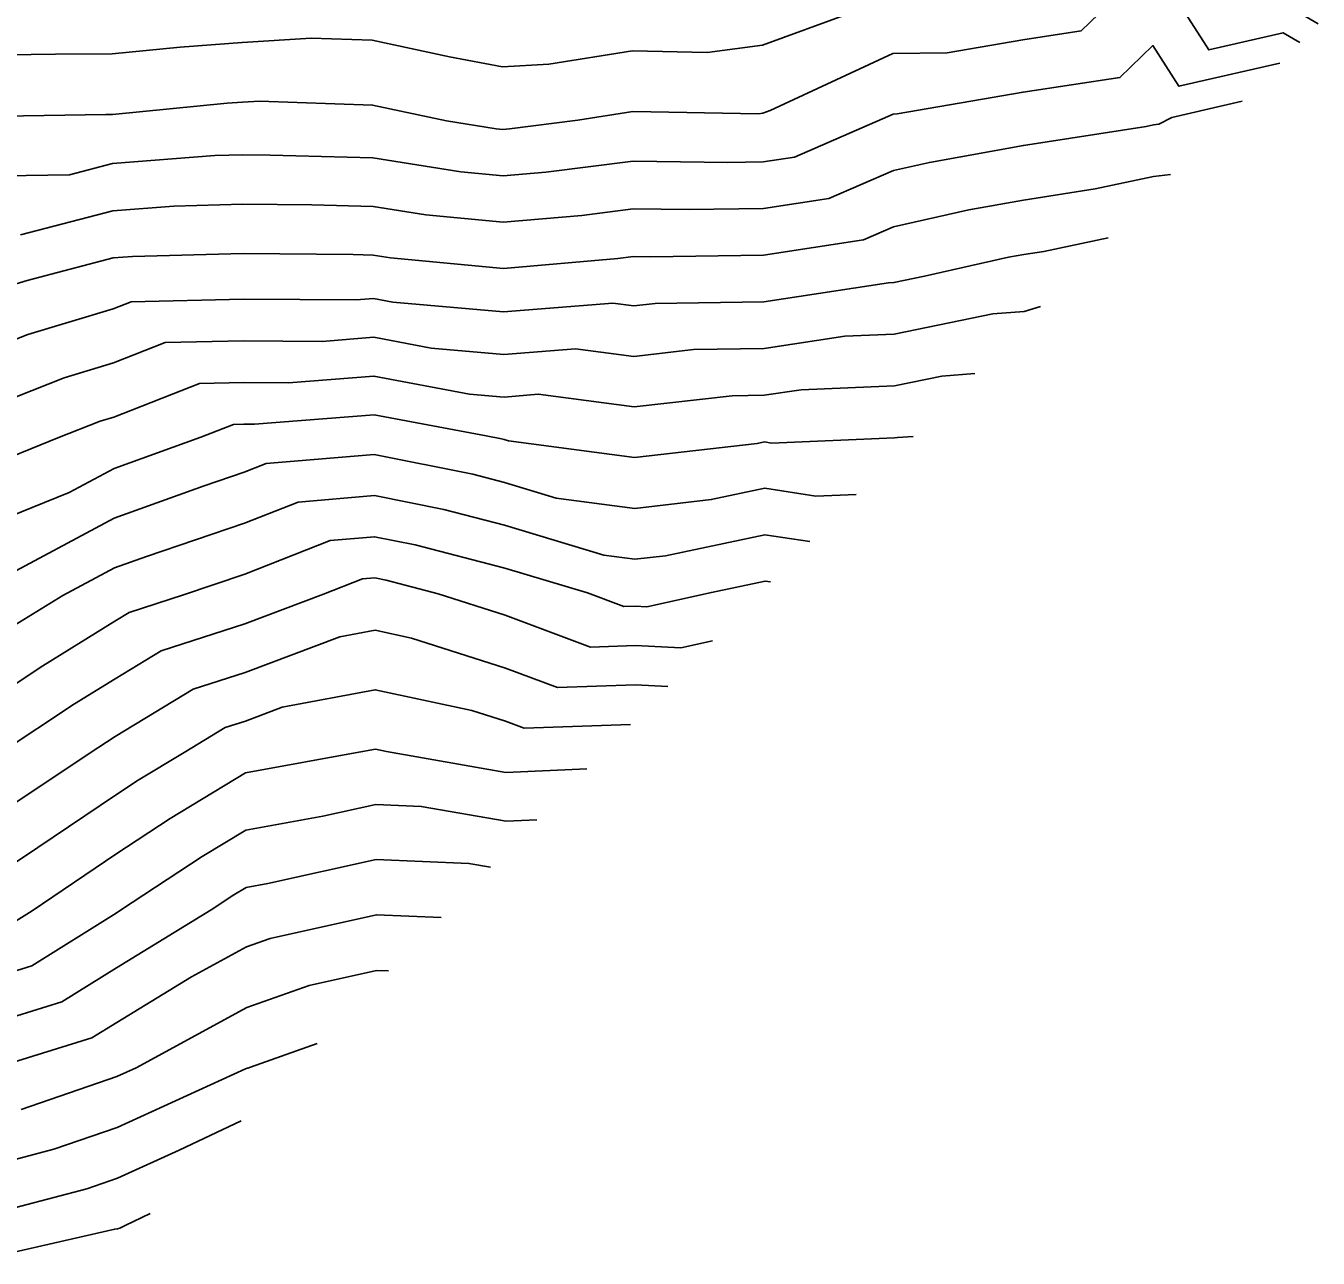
# Model space of a CAD drawing. Extents: x 42655 to 43811, y -141820 to -141156.
# Drawn here: x 43136.6 to 43187.2, y -141716.7 to -141668.5 of the extents above; entities that cross this region are included whole.
import ezdxf

# ---------------------------------------------------------------- set-up
doc = ezdxf.new("R2010")
doc.units = 0
doc.layers.add('ZE_HICN', color=7, linetype='Continuous')
doc.layers.add('ZE_LWCN', color=7, linetype='Continuous')

msp = doc.modelspace()

# ---------------------------------------------------------------- linework, layer by layer
at = {"layer": 'ZE_HICN'}
for points in [[(43181.412, -141674.285), (43180.75, -141674.37), (43178.459, -141674.854), (43175.666, -141675.289), (43173.531, -141675.675), (43170.583, -141676.34), (43169.404, -141676.851), (43165.499, -141677.444), (43161.08, -141677.512), (43160.411, -141677.503), (43159.795, -141677.58), (43155.325, -141677.968), (43150.912, -141677.548), (43150.234, -141677.44), (43149.445, -141677.42), (43145.146, -141677.375), (43140.82, -141677.494), (43140.058, -141677.553), (43136.694, -141678.436), (43135.313, -141678.851)], [(43169.118, -141686.809), (43167.545, -141686.877), (43165.542, -141686.565), (43163.451, -141687.008), (43160.458, -141687.349), (43157.384, -141686.944), (43155.365, -141686.336), (43154.125, -141686.016), (43150.271, -141685.243), (43146.045, -141685.597), (43145.186, -141685.935), (43143.621, -141686.464), (43140.106, -141687.732), (43135.513, -141690.181)], [(43160.29, -141695.802), (43156.14, -141695.948), (43155.408, -141695.674), (43154.093, -141695.252), (43150.314, -141694.441), (43146.677, -141695.124), (43145.232, -141695.666), (43144.437, -141695.923), (43142.843, -141696.895), (43141.046, -141697.983), (43140.157, -141698.569), (43137.114, -141700.619), (43135.085, -141701.974)], [(43150.833, -141705.437), (43150.366, -141705.418), (43147.733, -141706.005), (43145.284, -141706.877), (43140.959, -141709.229), (43140.209, -141709.571), (43136.459, -141710.865)]]:
    msp.add_lwpolyline(points, dxfattribs=at)
at = {"layer": 'ZE_LWCN'}
for points in [[(43187.185, -141668.403), (43185.806, -141667.591), (43184.073, -141667.989), (43182.737, -141665.894), (43180.701, -141663.943), (43177.364, -141665.919), (43176.396, -141666.857), (43175.627, -141666.972), (43174.626, -141667.146), (43170.54, -141667.203), (43168.879, -141667.975), (43165.461, -141669.23), (43163.287, -141669.514), (43160.374, -141669.46), (43157.103, -141669.978), (43155.288, -141670.08), (43153.215, -141669.687), (43150.195, -141669.04), (43147.802, -141668.955), (43145.107, -141669.129), (43142.682, -141669.307), (43140.021, -141669.569), (43137.809, -141669.589), (43134.933, -141669.63)], [(43186.468, -141669.134), (43185.812, -141668.747), (43182.907, -141669.415), (43180.71, -141665.969), (43177.915, -141668.678), (43175.637, -141669.019), (43172.672, -141669.534), (43170.551, -141669.564), (43165.756, -141671.794), (43165.473, -141671.898), (43165.294, -141671.921), (43160.385, -141671.83), (43158.228, -141672.172), (43155.566, -141672.507), (43155.3, -141672.53), (43155.037, -141672.505), (43153.101, -141672.196), (43150.207, -141671.576), (43145.787, -141671.42), (43145.118, -141671.463), (43144.516, -141671.507), (43140.032, -141671.948), (43139.778, -141671.95), (43134.944, -141672.019)], [(43185.682, -141669.934), (43181.742, -141670.84), (43180.726, -141669.247), (43179.433, -141670.5), (43175.646, -141671.066), (43170.719, -141671.923), (43170.562, -141671.925), (43170.152, -141672.116), (43166.703, -141673.612), (43165.482, -141673.797), (43164.1, -141673.818), (43160.394, -141673.768), (43156.976, -141674.198), (43155.308, -141674.343), (43153.662, -141674.186), (43150.217, -141673.636), (43146.207, -141673.535), (43145.128, -141673.524), (43144.042, -141673.554), (43140.041, -141673.863), (43138.36, -141674.304), (43134.955, -141674.351)], [(43184.215, -141671.429), (43181.459, -141672.063), (43180.952, -141672.322), (43180.74, -141672.349), (43180.459, -141672.408), (43175.656, -141673.156), (43171.985, -141673.82), (43170.572, -141674.139), (43168.053, -141675.231), (43165.491, -141675.62), (43162.59, -141675.665), (43160.403, -141675.635), (43158.385, -141675.889), (43155.317, -141676.155), (43152.287, -141675.867), (43150.226, -141675.538), (43147.826, -141675.478), (43145.137, -141675.45), (43142.431, -141675.524), (43140.05, -141675.708), (43136.436, -141676.656)], [(43178.975, -141676.767), (43176.46, -141677.299), (43175.676, -141677.421), (43175.077, -141677.529), (43171.789, -141678.271), (43170.593, -141678.519), (43170.387, -141678.527), (43165.508, -141679.27), (43161.258, -141679.335), (43160.42, -141679.43), (43159.599, -141679.323), (43155.333, -141679.664), (43151.002, -141679.288), (43150.242, -141679.144), (43149.563, -141679.198), (43145.154, -141679.162), (43140.769, -141679.267), (43140.068, -141679.542), (43136.727, -141680.547), (43134.987, -141681.233)], [(43176.333, -141679.459), (43175.686, -141679.645), (43174.465, -141679.738), (43170.602, -141680.539), (43168.677, -141680.617), (43165.517, -141681.098), (43162.763, -141681.141), (43160.43, -141681.406), (43158.141, -141681.106), (43155.341, -141681.33), (43152.498, -141681.082), (43150.25, -141680.658), (43148.239, -141680.818), (43145.162, -141680.793), (43142.101, -141680.866), (43140.078, -141681.66), (43138.141, -141682.242), (43134.998, -141683.482)], [(43173.765, -141682.075), (43172.473, -141682.174), (43170.612, -141682.56), (43166.968, -141682.707), (43165.525, -141682.927), (43164.268, -141682.946), (43160.439, -141683.381), (43156.683, -141682.888), (43155.349, -141682.995), (43153.994, -141682.877), (43150.257, -141682.173), (43146.915, -141682.437), (43145.17, -141682.423), (43143.434, -141682.464), (43140.088, -141683.778), (43139.554, -141683.938), (43137.894, -141684.593), (43135.009, -141685.76)], [(43171.347, -141684.538), (43170.74, -141684.582), (43170.621, -141684.59), (43165.81, -141684.796), (43165.534, -141684.753), (43165.245, -141684.814), (43160.448, -141685.362), (43155.523, -141684.712), (43155.357, -141684.661), (43155.254, -141684.635), (43154.651, -141684.514), (43150.264, -141683.687), (43145.59, -141684.057), (43145.177, -141684.053), (43144.766, -141684.063), (43143.484, -141684.567), (43140.097, -141685.788), (43138.339, -141686.725), (43135.019, -141688.068)], [(43167.31, -141688.651), (43165.551, -141688.378), (43161.657, -141689.202), (43160.467, -141689.337), (43159.245, -141689.176), (43155.372, -141688.011), (43152.996, -141687.397), (43150.279, -141686.852), (43147.299, -141687.101), (43145.195, -141687.929), (43141.363, -141689.226), (43140.115, -141689.676), (43138.092, -141690.755), (43136.065, -141692.009)], [(43165.767, -141690.223), (43165.559, -141690.19), (43163.456, -141690.635), (43160.929, -141691.196), (43160.476, -141691.173), (43160.032, -141691.189), (43158.613, -141690.658), (43155.38, -141689.685), (43151.866, -141688.778), (43150.286, -141688.461), (43148.553, -141688.606), (43145.205, -141689.923), (43142.814, -141690.732), (43140.683, -141691.42), (43140.125, -141691.761), (43137.311, -141693.502), (43135.052, -141694.993)], [(43163.504, -141692.529), (43162.268, -141692.803), (43160.483, -141692.714), (43158.735, -141692.775), (43155.389, -141691.524), (43152.777, -141690.686), (43150.737, -141690.159), (43150.294, -141690.07), (43149.808, -141690.11), (43148.292, -141690.707), (43145.214, -141691.862), (43141.934, -141692.921), (43140.136, -141694.018), (43138.556, -141694.996), (43135.626, -141696.929)], [(43161.748, -141694.317), (43160.49, -141694.254), (43157.438, -141694.361), (43155.399, -141693.599), (43151.735, -141692.423), (43150.303, -141692.116), (43148.925, -141692.374), (43145.223, -141693.764), (43143.186, -141694.422), (43140.146, -141696.276), (43139.801, -141696.489), (43139.16, -141696.912), (43135.074, -141699.639)], [(43158.583, -141697.542), (43155.418, -141697.675), (43150.75, -141696.858), (43150.325, -141696.767), (43149.817, -141696.862), (43145.241, -141697.69), (43142.291, -141699.477), (43140.168, -141700.877), (43136.89, -141703.086), (43135.702, -141703.828)], [(43156.629, -141699.533), (43155.427, -141699.583), (43152.112, -141699.003), (43150.335, -141698.928), (43148.259, -141699.387), (43145.252, -141699.931), (43143.536, -141700.97), (43140.355, -141703.069), (43140.179, -141703.177), (43136.878, -141705.239), (43135.103, -141705.786)], [(43154.813, -141701.382), (43153.973, -141701.235), (43150.346, -141701.083), (43146.106, -141702.02), (43145.262, -141702.172), (43144.781, -141702.464), (43143.888, -141703.053), (43140.189, -141705.317), (43138.054, -141706.65), (43135.111, -141707.557)], [(43152.884, -141703.347), (43150.356, -141703.24), (43146.201, -141704.167), (43145.273, -141704.498), (43143.123, -141705.667), (43140.199, -141707.457), (43139.231, -141708.061), (43135.353, -141709.255)], [(43148.044, -141708.278), (43145.431, -141709.208), (43145.324, -141709.243), (43145.296, -141709.248), (43145.243, -141709.272), (43140.218, -141711.558), (43137.748, -141712.411), (43135.137, -141713.101)], [(43145.07, -141711.308), (43142.649, -141712.445), (43140.227, -141713.546), (43139.037, -141713.957), (43135.146, -141714.986)], [(43141.511, -141714.933), (43140.53, -141715.394), (43140.326, -141715.503), (43140.237, -141715.522), (43140.121, -141715.536), (43135.154, -141716.674)]]:
    msp.add_lwpolyline(points, dxfattribs=at)

doc.saveas('drawing.dxf')
